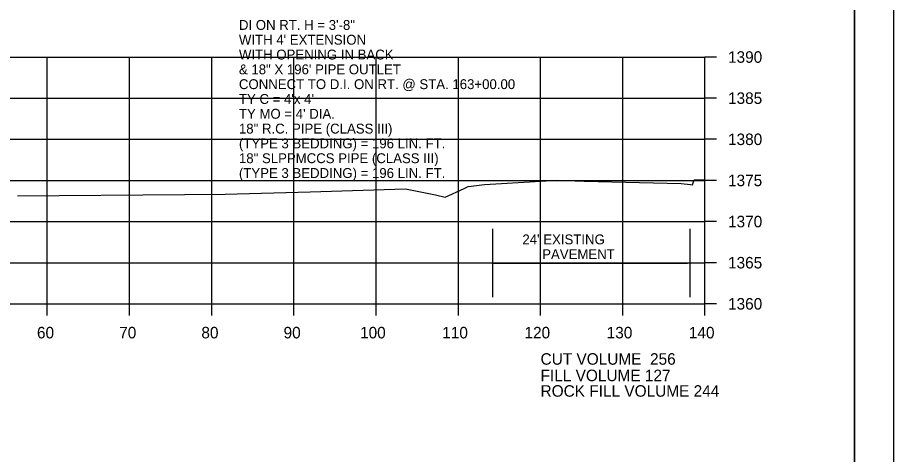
# Model space of a CAD drawing. Extents: x 1374311 to 1383814, y 384102 to 406278.
# Drawn here: x 1381685 to 1381791.6, y 394884.8 to 394937.9 of the extents above; entities that cross this region are included whole.
import ezdxf

# ---------------------------------------------------------------- set-up
doc = ezdxf.new("R2010")
doc.units = 0
for name, color, linetype in [('R_Axis', 7, 'Continuous'), ('R_Axis Annot', 7, 'Continuous'), ('R_Border', 7, 'Continuous'), ('R_Exist Surface', 7, 'Continuous'), ('R_Grid', 7, 'Continuous'), ('R_No Plot', 7, 'Continuous'), ('R_Water', 7, 'Continuous'), ('R_Water Annot', 7, 'Continuous')]:
    doc.layers.add(name, color=color, linetype=linetype)

msp = doc.modelspace()

# ---------------------------------------------------------------- linework, layer by layer
at = {"layer": 'R_Axis'}
for p, q in [((1381768.66, 394903.14), (1381768.66, 394933.14)), ((1381770.06, 394933.14), (1381768.66, 394933.14)), ((1381770.06, 394928.14), (1381768.66, 394928.14)), ((1381770.06, 394923.14), (1381768.66, 394923.14)), ((1381770.06, 394918.14), (1381768.66, 394918.14)), ((1381770.06, 394913.14), (1381768.66, 394913.14)), ((1381770.06, 394908.14), (1381768.66, 394908.14)), ((1381488.66, 394903.14), (1381768.66, 394903.14)), ((1381688.66, 394901.74), (1381688.66, 394903.14)), ((1381698.66, 394901.74), (1381698.66, 394903.14)), ((1381708.66, 394901.74), (1381708.66, 394903.14)), ((1381718.66, 394901.74), (1381718.66, 394903.14)), ((1381728.66, 394901.74), (1381728.66, 394903.14)), ((1381738.66, 394901.74), (1381738.66, 394903.14)), ((1381748.66, 394901.74), (1381748.66, 394903.14)), ((1381758.66, 394901.74), (1381758.66, 394903.14)), ((1381768.66, 394901.74), (1381768.66, 394903.14)), ((1381770.06, 394903.14), (1381768.66, 394903.14))]:
    msp.add_line(p, q, dxfattribs=at)
at = {"layer": 'R_Border'}
msp.add_line((1381786.84, 394782.14), (1381786.84, 394987.6), dxfattribs=at)
at = {"layer": 'R_Exist Surface'}
msp.add_lwpolyline([(1381685.02, 394916.27), (1381705.33, 394916.41), (1381710.31, 394916.48), (1381720.64, 394916.74), (1381732.24, 394917.12), (1381735.86, 394916.39), (1381737.07, 394916.1), (1381739.35, 394917.17), (1381739.86, 394917.4), (1381740.21, 394917.44), (1381741.83, 394917.65), (1381748.7, 394918.05), (1381750.64, 394918.16), (1381753.95, 394918.07), (1381765.76, 394917.76), (1381766.88, 394917.65), (1381767.16, 394917.62), (1381767.32, 394918.09), (1381767.36, 394918.22), (1381767.68, 394918.22), (1381767.76, 394918.22), (1381768.66, 394918.24)], dxfattribs=at)
at = {"layer": 'R_Grid'}
for p, q in [((1381488.66, 394933.14), (1381768.66, 394933.14)), ((1381688.66, 394903.14), (1381688.66, 394933.14)), ((1381698.66, 394903.14), (1381698.66, 394933.14)), ((1381708.66, 394903.14), (1381708.66, 394933.14)), ((1381718.66, 394903.14), (1381718.66, 394933.14)), ((1381728.66, 394903.14), (1381728.66, 394933.14)), ((1381738.66, 394903.14), (1381738.66, 394933.14)), ((1381748.66, 394903.14), (1381748.66, 394933.14)), ((1381758.66, 394903.14), (1381758.66, 394933.14)), ((1381768.66, 394903.14), (1381768.66, 394933.14)), ((1381488.66, 394928.14), (1381768.66, 394928.14)), ((1381488.66, 394923.14), (1381768.66, 394923.14)), ((1381488.66, 394918.14), (1381768.66, 394918.14)), ((1381488.66, 394913.14), (1381768.66, 394913.14)), ((1381488.66, 394908.14), (1381768.66, 394908.14)), ((1381488.66, 394903.14), (1381768.66, 394903.14))]:
    msp.add_line(p, q, dxfattribs=at)
at = {"layer": 'R_No Plot'}
for points in [[(1381458.25, 394991.5), (1381791.59, 394991.5), (1381791.59, 394778.16), (1381458.25, 394778.16)], [(1381704.58, 394987.6), (1381704.58, 394977.72), (1381740.31, 394977.72), (1381740.31, 394974.8), (1381763.51, 394974.8), (1381763.51, 394951.59), (1381786.84, 394951.59), (1381786.84, 394782.14), (1381470.66, 394782.14), (1381470.66, 394987.6)]]:
    msp.add_lwpolyline(points, close=True, dxfattribs=at)
at = {"layer": 'R_Water'}
for p, q in [((1381742.86, 394903.94), (1381742.86, 394912.26)), ((1381766.86, 394903.94), (1381766.86, 394912.26)), ((1381742.86, 394908.1), (1381766.55, 394908.1))]:
    msp.add_line(p, q, dxfattribs=at)

# ---------------------------------------------------------------- texts
at = {"layer": 'R_Axis Annot'}
for s, p in [('1390', (1381771.46, 394932.44)), ('1385', (1381771.46, 394927.44)), ('1380', (1381771.46, 394922.44)), ('1375', (1381771.46, 394917.44)), ('1370', (1381771.46, 394912.44)), ('1365', (1381771.46, 394907.44)), ('1360', (1381771.46, 394902.44)), ('60', (1381687.4, 394898.94)), ('70', (1381697.4, 394898.94)), ('80', (1381707.4, 394898.94)), ('90', (1381717.4, 394898.94)), ('100', (1381726.7, 394898.94)), ('110', (1381736.7, 394898.94)), ('120', (1381746.7, 394898.94)), ('130', (1381756.7, 394898.94)), ('140', (1381766.7, 394898.94)), ('CUT VOLUME  256', (1381748.66, 394895.74)), ('FILL VOLUME 127', (1381748.66, 394893.74)), ('ROCK FILL VOLUME 244', (1381748.66, 394891.85))]:
    msp.add_text(s, height=1.4, dxfattribs=at).set_placement(p)
at = {"layer": 'R_Water'}
for s, p in [("24' EXISTING ", (1381746.45, 394910.37)), ('PAVEMENT', (1381748.86, 394908.57))]:
    msp.add_text(s, height=1.2, dxfattribs=at).set_placement(p)
at = {"layer": 'R_Water Annot'}
for s, p in [('DI ON RT. H = 3\'-8"', (1381711.97, 394936.44)), ("WITH 4' EXTENSION", (1381711.97, 394934.64)), ('WITH OPENING IN BACK ', (1381711.97, 394932.84)), ('& 18" X 196\' PIPE OUTLET', (1381711.97, 394931.04)), ('CONNECT TO D.I. ON RT. @ STA. 163+00.00', (1381711.97, 394929.24)), ("TY C = 4'x 4'", (1381711.97, 394927.44)), ("TY MO = 4' DIA.", (1381711.97, 394925.64)), ('18" R.C. PIPE (CLASS III)', (1381711.97, 394923.84)), ('(TYPE 3 BEDDING) = 196 LIN. FT.', (1381711.97, 394922.04)), ('18" SLPPMCCS PIPE (CLASS III)', (1381711.97, 394920.24)), ('(TYPE 3 BEDDING) = 196 LIN. FT.', (1381711.97, 394918.44))]:
    msp.add_text(s, height=1.2, dxfattribs=at).set_placement(p)

doc.saveas('drawing.dxf')
